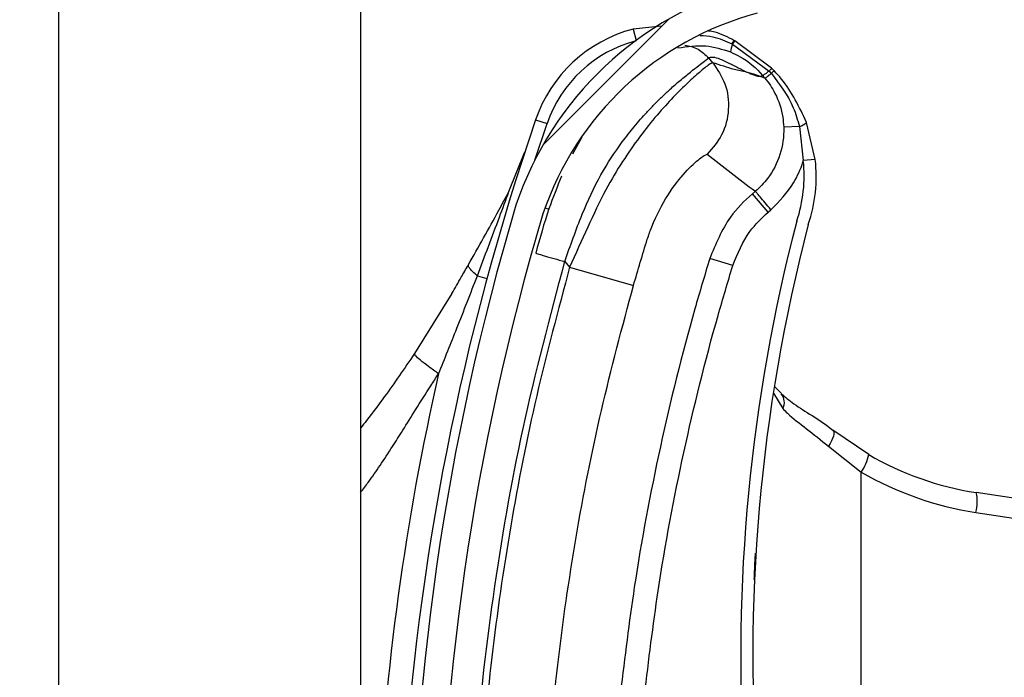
# Model space of a CAD drawing. Header units: inches. Extents: x 170 to 284, y 215 to 248.
# Tile 394 of 656: x 210.7657 to 210.8495, y 220.3969 to 220.4528. Entities that reach past the tile are written whole.
import ezdxf

# ---------------------------------------------------------------- set-up
doc = ezdxf.new("R2010")
doc.units = ezdxf.units.IN
doc.header["$LTSCALE"] = 0.25
doc.header["$MEASUREMENT"] = 0
doc.layers.add('ANNOTATIONS', color=1, linetype='Continuous')
doc.layers.add('RH FRONT OF HOOD', color=7, linetype='Continuous')
doc.styles.add('ARIAL', font='arial.ttf', dxfattribs={"height": 0.09375})
doc.dimstyles.new('STANDARD$0', dxfattribs={"dimtxt": 0.09375, "dimasz": 0.09375, "dimexe": 0.03125, "dimexo": 0.046875, "dimgap": 0.09, "dimtad": 0, "dimtih": 1, "dimtoh": 1, "dimdec": 4, "dimzin": 0, "dimdsep": 46, "dimtxsty": 'ARIAL', "dimcen": 0.09, "dimadec": 0, "dimazin": 0, "dimtfac": 1, "dimtdec": 4, "dimtofl": 0, "dimtmove": 0, "dimatfit": 1, "dimfxl": 1, "dimtolj": 1, "dimtzin": 0, "dimarcsym": 0})

# ---------------------------------------------------------------- blocks, each defined once
blk = doc.blocks.new('*D132')
at = {"layer": 'ANNOTATIONS', "color": 0, "lineweight": -2, "transparency": 16777216}
for p, q in [((210.8125819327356, 224.1544254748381), (212.2530253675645, 224.1544254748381)), ((212.2217753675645, 224.0606754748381), (212.2217753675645, 222.3404997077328)), ((212.2217753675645, 220.1854637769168), (212.2217753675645, 221.9056395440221)), ((211.491250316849, 220.0917137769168), (212.2530253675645, 220.0917137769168))]:
    blk.add_line(p, q, dxfattribs=at)
at = {"layer": 'ANNOTATIONS', "color": 0, "transparency": 16777216}
for points in [[(212.2061503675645, 224.0606754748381), (212.2374003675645, 224.0606754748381), (212.2217753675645, 224.1544254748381)], [(212.2061503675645, 220.1854637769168), (212.2374003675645, 220.1854637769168), (212.2217753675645, 220.0917137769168)]]:
    blk.add_solid(points, dxfattribs=at)
at = {"layer": 'defpoints', "color": 0, "transparency": 16777216}
for p in [(210.7657069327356, 224.1544254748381), (211.444375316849, 220.0917137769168), (212.2217753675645, 220.0917137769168)]:
    blk.add_point(p, dxfattribs=at)
at = {"layer": 'ANNOTATIONS', "color": 0, "transparency": 16777216, "insert": (212.2217753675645, 222.1230696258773), "char_height": 0.09375, "attachment_point": 5, "style": 'ARIAL'}
blk.add_mtext('\\A1;OPENING\\PHEIGHT', dxfattribs=at)

msp = doc.modelspace()

# ---------------------------------------------------------------- hatches: boundary and pattern name
at = {"layer": 'RH FRONT OF HOOD'}
h = msp.add_hatch(dxfattribs=at)
h.set_pattern_fill('ANSI31', color=256, scale=0.34241245, angle=2.8e-322, style=0)
h.set_pattern_definition([(45, (200.7563139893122, 218.4993357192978), (-0.03026527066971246, 0.03026527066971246), [])])
edge = h.paths.add_edge_path(flags=0)
edge.add_arc((210.829581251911, 220.2844270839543), 0.001712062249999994, 450.0000000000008, 472.2104203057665)
edge.add_line((210.8289340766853, 220.2860121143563), (210.8280215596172, 220.288247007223))
edge.add_arc((210.829581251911, 220.2844270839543), 0.004126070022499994, 450, 472.2104203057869, ccw=False)
edge.add_arc((210.829581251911, 220.2755243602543), 0.01302879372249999, 401.47616737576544, 450, ccw=False)
edge.add_arc((210.825335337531, 220.2723741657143), 0.01830194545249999, 359.99999999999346, 400.061373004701, ccw=False)
edge.add_arc((210.831875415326, 220.2723741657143), 0.01176186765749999, 292.1408576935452, 359.99999999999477, ccw=False)
edge.add_arc((210.829581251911, 220.2756270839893), 0.01566536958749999, 235.2570680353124, 295.4307998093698, ccw=False)
edge.add_arc((210.834820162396, 220.2837422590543), 0.02532140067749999, 212.8542481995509, 235.9809333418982, ccw=False)
edge.add_arc((210.826670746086, 220.2773733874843), 0.01504902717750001, 172.1557183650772, 209.3146496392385, ccw=False)
edge.add_arc((210.839100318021, 220.2760379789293), 0.02754708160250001, 453.3085031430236, 532.9325737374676, ccw=False)
edge.add_arc((210.835847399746, 220.3121282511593), 0.008748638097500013, 280.9586189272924, 427.9414322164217)
edge.add_arc((210.8557071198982, 220.3744815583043), 0.05672062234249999, 179.5706357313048, 253.0098997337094, ccw=False)
edge.add_arc((211.014038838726, 220.3756800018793), 0.2150521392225, 163.4260275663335, 180.2060536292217, ccw=False)
edge.add_arc((210.835265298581, 220.4278294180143), 0.02884824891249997, 465.1588434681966, 521.4137567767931, ccw=False)
edge.add_arc((210.817939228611, 220.4823757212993), 0.0284373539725, 290.1205938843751, 343.7190675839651)
edge.add_arc((210.830779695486, 220.4781982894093), 0.01494630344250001, 345.2914408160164, 400.5471921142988)
edge.add_arc((210.827355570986, 220.4763835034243), 0.0187470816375, 397.957874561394, 431.4396159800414)
edge.add_arc((210.829581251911, 220.4812115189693), 0.0134739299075, 433.8775574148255, 472.2736457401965)
edge.add_arc((210.827013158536, 220.4882309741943), 0.006011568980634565, 474.9825325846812, 495.7175736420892)
edge.add_arc((210.836806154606, 220.4809718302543), 0.01816498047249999, 500.8992600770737, 539.999999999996)
edge.add_arc((210.829581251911, 220.4809718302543), 0.01094007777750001, 539.9999999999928, 629.9999999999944)
edge.add_arc((210.829581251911, 220.4718979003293), 0.001866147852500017, 269.9999999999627, 285.6422464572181)
edge.add_line((210.8300844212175, 220.4701008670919), (210.8307353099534, 220.4677762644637))
edge.add_arc((210.829581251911, 220.4718979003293), 0.004280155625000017, 269.9999999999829, 285.642246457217, ccw=False)
edge.add_arc((210.829581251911, 220.4809718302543), 0.01335408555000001, 179.9999999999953, 269.999999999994, ccw=False)
edge.add_arc((210.836806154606, 220.4809718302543), 0.020578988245, 500.61135831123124, 539.9999999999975, ccw=False)
edge.add_arc((210.827013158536, 220.4882309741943), 0.008425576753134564, 474.5776671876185, 496.4997109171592, ccw=False)
edge.add_arc((210.829581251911, 220.4812115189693), 0.01588793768, 433.69030225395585, 472.47058069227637, ccw=False)
edge.add_arc((210.827355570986, 220.4763835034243), 0.02116108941, 398.1045307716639, 431.5771717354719, ccw=False)
edge.add_arc((210.830779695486, 220.4781982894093), 0.01736031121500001, 345.18024813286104, 400.3658533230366, ccw=False)
edge.add_arc((210.817939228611, 220.4823757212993), 0.030851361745, 289.91815728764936, 343.77953759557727, ccw=False)
edge.add_arc((210.835265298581, 220.4278294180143), 0.02643424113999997, 464.9417095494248, 521.3236131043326)
edge.add_arc((211.014038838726, 220.3756800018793), 0.21263813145, 523.4376684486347, 540.2096895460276)
edge.add_arc((210.8557071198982, 220.3744815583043), 0.05430661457, 539.5566266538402, 613.1145348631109)
edge.add_arc((210.835847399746, 220.3121282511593), 0.01116264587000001, 280.0610388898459, 428.5290871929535, ccw=False)
edge.add_arc((210.839100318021, 220.2760379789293), 0.02513307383, 452.9714001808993, 532.9706577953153)
edge.add_arc((210.826670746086, 220.2773733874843), 0.01263501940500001, 532.0830472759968, 568.9826967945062)
edge.add_arc((210.834820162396, 220.2837422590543), 0.022907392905, 213.0443063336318, 236.0197152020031)
edge.add_arc((210.829581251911, 220.2756270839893), 0.01325136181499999, 235.1922404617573, 295.7352497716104)
edge.add_arc((210.831875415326, 220.2723741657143), 0.009347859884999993, 291.7225241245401, 359.9999999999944)
edge.add_arc((210.825335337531, 220.2723741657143), 0.01588793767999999, 359.9999999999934, 399.952178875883)
edge.add_arc((210.829581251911, 220.2755243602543), 0.01061478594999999, 401.6345013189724, 450.0000000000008)

# ---------------------------------------------------------------- linework, layer by layer
for p, q in [((210.7690244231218, 220.1392235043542), (210.7690244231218, 224.2497177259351)), ((210.7947053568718, 220.5745579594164), (210.7947053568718, 220.382184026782)), ((210.8202924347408, 220.4522655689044), (210.8178930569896, 220.4520160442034)), ((210.8178930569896, 220.4520160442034), (210.8181468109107, 220.4510496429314)), ((210.8262972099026, 220.4507603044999), (210.8262981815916, 220.4507598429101)), ((210.8262981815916, 220.4507598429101), (210.8263603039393, 220.4507300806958)), ((210.8263603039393, 220.4507300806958), (210.8263611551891, 220.4507296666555)), ((210.8263611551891, 220.4507296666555), (210.8294648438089, 220.4484453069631)), ((210.8264794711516, 220.451050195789), (210.826478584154, 220.451050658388)), ((210.8265410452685, 220.4510178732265), (210.8264794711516, 220.451050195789)), ((210.8265419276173, 220.4510174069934), (210.8265410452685, 220.4510178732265)), ((210.8296833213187, 220.4486937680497), (210.8265419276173, 220.4510174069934)), ((210.8261733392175, 220.450072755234), (210.8261740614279, 220.450072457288)), ((210.8246730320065, 220.4491582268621), (210.8243252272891, 220.4495695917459)), ((210.8294648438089, 220.4484453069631), (210.829655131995, 220.4482396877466)), ((210.8291087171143, 220.4478424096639), (210.8281773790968, 220.4481749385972)), ((210.8095988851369, 220.4443079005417), (210.8105706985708, 220.4439750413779)), ((210.8333963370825, 220.4409350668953), (210.8326457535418, 220.4440820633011)), ((210.8095349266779, 220.4408743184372), (210.8105706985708, 220.4439750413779)), ((210.8320430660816, 220.443734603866), (210.8307094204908, 220.4436854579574)), ((210.8320430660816, 220.443734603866), (210.8323752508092, 220.4408228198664)), ((210.813533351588, 220.4428167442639), (210.8127396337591, 220.441378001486)), ((210.8073302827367, 220.4381920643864), (210.808685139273, 220.4415810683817)), ((210.8333963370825, 220.4409350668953), (210.8323752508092, 220.4408228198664)), ((210.8282945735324, 220.4382168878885), (210.8280465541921, 220.4380071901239)), ((210.8293722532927, 220.4364392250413), (210.8280465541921, 220.4380071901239)), ((210.8104010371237, 220.4368036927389), (210.8107293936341, 220.4367028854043)), ((210.8293722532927, 220.4364392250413), (210.8296202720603, 220.4366489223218)), ((210.8263757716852, 220.4318993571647), (210.8244129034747, 220.4325019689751)), ((210.8120815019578, 220.4322349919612), (210.812494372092, 220.43174667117)), ((210.812494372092, 220.43174667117), (210.8179245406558, 220.4301985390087)), ((210.8046433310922, 220.4310267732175), (210.8054618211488, 220.430804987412)), ((210.8024754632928, 220.4295314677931), (210.7992892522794, 220.4244049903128)), ((210.8299404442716, 220.4215694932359), (210.8305339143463, 220.4210118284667)), ((210.8298300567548, 220.4210365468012), (210.8306316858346, 220.4197313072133)), ((210.8379397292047, 220.4158106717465), (210.8348993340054, 220.4178779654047)), ((210.8345125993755, 220.4165337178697), (210.8373029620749, 220.4143304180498)), ((210.8373029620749, 220.3489097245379), (210.8373029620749, 220.4143304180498)), ((210.8546275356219, 220.4114348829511), (210.8470902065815, 220.4125848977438)), ((210.8470554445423, 220.4108924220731), (210.8546275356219, 220.409737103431))]:
    msp.add_line(p, q, dxfattribs=at)
at = {"layer": 'RH FRONT OF HOOD', "flags": 128}
msp.add_lwpolyline([(210.8348993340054, 220.4178779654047), (210.8349553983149, 220.4178039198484), (210.8349809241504, 220.4176951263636), (210.8349752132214, 220.4175545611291), (210.8349384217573, 220.4173860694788), (210.8348715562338, 220.4171942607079), (210.8347764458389, 220.4169843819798), (210.8346556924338, 220.4167621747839), (210.8345125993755, 220.4165337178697)], dxfattribs=at)
at = {"layer": 'RH FRONT OF HOOD'}
for centre, radius, start, end in [((210.835265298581, 220.4278294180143), 0.02884824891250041, 105.1588434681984, 161.4137567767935), ((210.835265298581, 220.4278294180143), 0.02643424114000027, 104.9417095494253, 161.3236131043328), ((210.8209367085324, 220.4404245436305), 0.01198443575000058, 104.7123854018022, 161.0929786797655), ((210.8209367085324, 220.4404245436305), 0.01095719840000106, 104.7123854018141, 161.0929786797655), ((210.8284075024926, 220.4497925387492), 0.002251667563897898, 155.3939551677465, 172.8510957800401), ((210.8284101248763, 220.4497911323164), 0.002253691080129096, 155.389765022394, 172.829145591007), ((210.8277065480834, 220.4500817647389), 0.001564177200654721, 141.7256942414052, 154.2910519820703), ((210.8277110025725, 220.4500794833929), 0.001568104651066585, 141.7542666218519, 154.2863466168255), ((210.8278097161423, 220.4500204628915), 0.001613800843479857, 141.826092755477, 153.9140894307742), ((210.8278088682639, 220.4500207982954), 0.001611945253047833, 141.8104826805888, 153.9114578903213), ((211.0140036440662, 220.3742965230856), 0.2160622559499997, 161.092978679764, 176.5597220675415), ((210.8316909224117, 220.4450418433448), 0.001353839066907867, 285.0764398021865, 314.8519014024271), ((210.8204625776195, 220.4395132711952), 0.01198443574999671, 341.3410974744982, 6.273281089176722), ((210.8204625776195, 220.4395132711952), 0.01301167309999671, 341.5025581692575, 6.273281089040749), ((211.014038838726, 220.3756800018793), 0.2150521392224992, 163.4260275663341, 180.2060536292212), ((211.014038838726, 220.3756800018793), 0.2126381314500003, 163.4376684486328, 180.2096895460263), ((210.9735989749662, 220.3985906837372), 0.1465525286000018, 165.3406183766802, 202.0185750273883), ((210.9735989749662, 220.3985906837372), 0.1455252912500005, 165.3544246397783, 203.870550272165), ((211.0140036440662, 220.3742965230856), 0.2180957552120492, 167.1792232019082, 177.2535733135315), ((210.8296418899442, 220.4202603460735), 0.001122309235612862, 331.8758133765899, 39.94683461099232), ((210.8343779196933, 220.4164657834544), 0.003621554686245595, 323.8694765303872, 349.5782562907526), ((210.8510153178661, 220.4383105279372), 0.02602334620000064, 239.8373732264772, 261.3249484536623), ((210.8512387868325, 220.4383105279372), 0.02773540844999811, 239.8373732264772, 261.3249484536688), ((210.8437595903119, 220.4118067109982), 0.003420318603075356, 344.4956794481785, 13.1510363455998)]:
    msp.add_arc(centre, radius, start, end, dxfattribs=at)
for points, knots in [([(210.826478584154, 220.451050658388), (210.825953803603, 220.4513288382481), (210.8252629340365, 220.4516950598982), (210.8245005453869, 220.4518227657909), (210.8243172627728, 220.4518534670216)], [0, 0, 0, 0, 0.7595942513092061, 1, 1, 1, 1]), ([(210.8235815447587, 220.4514811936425), (210.823951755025, 220.4514597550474), (210.8249002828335, 220.4514048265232), (210.8257681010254, 220.4510044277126), (210.8262972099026, 220.4507603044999)], [0, 0, 0, 0, 0.3902998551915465, 1, 1, 1, 1]), ([(210.8217136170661, 220.4504098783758), (210.8225050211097, 220.450533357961), (210.8240226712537, 220.4507701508), (210.8254772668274, 220.4502984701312), (210.8261733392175, 220.450072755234)], [0, 0, 0, 0, 0.5214667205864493, 1, 1, 1, 1]), ([(210.8222872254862, 220.4506399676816), (210.8224773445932, 220.4506116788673), (210.8228727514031, 220.4505528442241), (210.8236097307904, 220.4502499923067), (210.8240433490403, 220.4498376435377), (210.8243252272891, 220.4495695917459)], [0, 0, 0, 0, 0.2447599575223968, 0.5090480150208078, 1, 1, 1, 1]), ([(210.8261740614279, 220.450072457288), (210.8264536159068, 220.4499442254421), (210.8274865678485, 220.4494704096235), (210.8283807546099, 220.448705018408), (210.8289151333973, 220.448071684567), (210.8289151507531, 220.4480716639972)], [0, 0, 0, 0, 0.2706300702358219, 0.9999763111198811, 1, 1, 1, 1]), ([(210.8120815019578, 220.4322349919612), (210.8125573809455, 220.4335914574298), (210.8134557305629, 220.4361521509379), (210.8150711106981, 220.4396431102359), (210.8166735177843, 220.442055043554), (210.818005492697, 220.4437577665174), (210.8189203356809, 220.4448011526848), (210.8197119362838, 220.4456296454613), (210.8203807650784, 220.4462895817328), (210.8211255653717, 220.4469846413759), (210.8219593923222, 220.4477103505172), (210.8230887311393, 220.4486183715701), (210.8240787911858, 220.4493783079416), (210.8242479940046, 220.4495096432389), (210.8243252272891, 220.4495695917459)], [0, 0, 0, 0, 0.1307156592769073, 0.2467609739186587, 0.3577928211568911, 0.4170971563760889, 0.4791482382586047, 0.51771520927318, 0.5590896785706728, 0.6032945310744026, 0.6633484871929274, 0.7353692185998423, 0.8792082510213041, 1, 1, 1, 1]), ([(210.8246730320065, 220.4491582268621), (210.8245936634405, 220.4491265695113), (210.8244323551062, 220.4490622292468), (210.823643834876, 220.4484434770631), (210.8225828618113, 220.4475003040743), (210.8213524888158, 220.4462867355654), (210.8199447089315, 220.4447407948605), (210.8184695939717, 220.4429055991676), (210.8169795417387, 220.4407704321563), (210.8154511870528, 220.4382158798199), (210.8140150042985, 220.4351395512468), (210.8130055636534, 220.4328872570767), (210.812494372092, 220.43174667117)], [0, 0, 0, 0, 0.1094013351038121, 0.2223468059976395, 0.3151791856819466, 0.4102231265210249, 0.5012749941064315, 0.5946006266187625, 0.6834485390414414, 0.7745330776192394, 0.8858211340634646, 1, 1, 1, 1]), ([(210.8246730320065, 220.4491582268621), (210.8250622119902, 220.4485823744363), (210.8258706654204, 220.4473861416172), (210.8261295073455, 220.4451610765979), (210.8256017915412, 220.4429837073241), (210.8246537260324, 220.441893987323), (210.8241973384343, 220.4413694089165)], [0, 0, 0, 0, 0.2406941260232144, 0.4999999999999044, 0.7593058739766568, 1, 1, 1, 1]), ([(210.8243252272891, 220.4495695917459), (210.8244320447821, 220.4496092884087), (210.824656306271, 220.4496926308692), (210.8252580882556, 220.4494985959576), (210.8260127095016, 220.4491505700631), (210.8268120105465, 220.4487363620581), (210.8276094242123, 220.4483292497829), (210.8280333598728, 220.4481711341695), (210.8282483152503, 220.4480909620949)], [0, 0, 0, 0, 0.1574760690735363, 0.330618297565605, 0.4911886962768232, 0.6742546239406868, 0.834831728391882, 1, 1, 1, 1]), ([(210.8281773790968, 220.4481749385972), (210.8279666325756, 220.4482331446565), (210.8273853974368, 220.4483936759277), (210.8263171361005, 220.4486032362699), (210.825296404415, 220.4489477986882), (210.8246730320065, 220.4491582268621)], [0, 0, 0, 0, 0.1812946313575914, 0.5000073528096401, 1, 1, 1, 1]), ([(210.8294648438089, 220.4484453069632), (210.8294450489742, 220.4484300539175), (210.8293261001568, 220.4483383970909), (210.8291415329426, 220.448201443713), (210.8289666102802, 220.4480833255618), (210.8289323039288, 220.4480755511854), (210.8289151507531, 220.4480716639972)], [0, 0, 0, 0, 0.06239373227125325, 0.374929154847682, 0.6874645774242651, 1, 1, 1, 1]), ([(210.8296551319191, 220.4482396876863), (210.8296351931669, 220.4482238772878), (210.8295154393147, 220.4481289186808), (210.8293302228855, 220.44798585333), (210.829156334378, 220.4478599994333), (210.8291245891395, 220.4478482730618), (210.8291087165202, 220.447842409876)], [0, 0, 0, 0, 0.06242876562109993, 0.3749525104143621, 0.6874762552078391, 1, 1, 1, 1]), ([(210.8296553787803, 220.4482394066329), (210.8303636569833, 220.447311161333), (210.8314171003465, 220.4459305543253), (210.8318885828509, 220.4442765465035), (210.8320430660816, 220.443734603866)], [0, 0, 0, 0, 0.6723457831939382, 1, 1, 1, 1]), ([(210.8298882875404, 220.448483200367), (210.8298882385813, 220.4484832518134), (210.8298207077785, 220.4485542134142), (210.8297519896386, 220.448624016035), (210.8296833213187, 220.4486937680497)], [0, 0, 0, 0, 0.0007249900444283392, 0.9999999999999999, 0.9999999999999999, 0.9999999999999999, 0.9999999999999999]), ([(210.8326457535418, 220.4440820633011), (210.8320324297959, 220.4453777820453), (210.8312818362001, 220.4469634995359), (210.8301037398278, 220.4482482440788), (210.8298882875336, 220.4484832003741)], [0, 0, 0, 0, 0.8171182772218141, 1, 1, 1, 1]), ([(210.8282483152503, 220.4480909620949), (210.8283418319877, 220.448065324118), (210.8285298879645, 220.4480137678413), (210.82875731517, 220.4480012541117), (210.8288624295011, 220.4480484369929), (210.8289148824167, 220.4480719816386)], [0, 0, 0, 0, 0.3313600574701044, 0.6663431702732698, 0.9999999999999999, 0.9999999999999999, 0.9999999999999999, 0.9999999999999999]), ([(210.8289148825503, 220.4480719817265), (210.8289630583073, 220.448014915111), (210.8290276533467, 220.447938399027), (210.8290922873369, 220.4478618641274), (210.8291087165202, 220.447842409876)], [0, 0, 0, 0, 0.7458120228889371, 0.9999999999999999, 0.9999999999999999, 0.9999999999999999, 0.9999999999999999]), ([(210.8291055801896, 220.4478461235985), (210.8291055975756, 220.4478461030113), (210.8294406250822, 220.4474493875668), (210.8301246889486, 220.4464156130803), (210.8306153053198, 220.4449559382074), (210.8306887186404, 220.4439649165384), (210.8307094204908, 220.4436854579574)], [0, 0, 0, 0, 1.782673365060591e-05, 0.3435204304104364, 0.8148790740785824, 1, 1, 1, 1]), ([(210.8307094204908, 220.4436854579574), (210.8307101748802, 220.4436631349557), (210.8307367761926, 220.4428759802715), (210.8305122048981, 220.4413044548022), (210.8295566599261, 220.439467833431), (210.8286774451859, 220.4385407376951), (210.8282944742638, 220.438216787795), (210.8282944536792, 220.4382167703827)], [0, 0, 0, 0, 0.0108740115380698, 0.3834398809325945, 0.7558119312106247, 0.9999868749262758, 1, 1, 1, 1]), ([(210.8191039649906, 220.4341318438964), (210.8191039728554, 220.434131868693), (210.8192178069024, 220.4344907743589), (210.8197172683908, 220.4358969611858), (210.8208918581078, 220.4380996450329), (210.822426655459, 220.4400028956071), (210.8237720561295, 220.4412145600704), (210.8240457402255, 220.44131421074), (210.8241973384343, 220.4413694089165)], [0, 0, 0, 0, 4.497367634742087e-06, 0.06509473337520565, 0.2616701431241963, 0.4753105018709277, 0.7093656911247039, 0.9999999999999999, 0.9999999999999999, 0.9999999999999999, 0.9999999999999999]), ([(210.8241973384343, 220.4413694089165), (210.8248705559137, 220.4408402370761), (210.8262169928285, 220.4397818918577), (210.8276019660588, 220.438738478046), (210.8282944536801, 220.4382167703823)], [0, 0, 0, 0, 0.4999992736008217, 1, 1, 1, 1]), ([(210.8296202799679, 220.4366489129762), (210.8303220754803, 220.4373672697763), (210.8314841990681, 220.4385568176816), (210.8321591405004, 220.4401303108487), (210.8323643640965, 220.4407879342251), (210.8323752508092, 220.4408228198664)], [0, 0, 0, 0, 0.5907811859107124, 0.9782917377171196, 1, 1, 1, 1]), ([(210.8118122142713, 220.4395045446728), (210.8114378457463, 220.4385867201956), (210.8105812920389, 220.4364867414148), (210.8099617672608, 220.4342195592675), (210.809613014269, 220.4329432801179)], [0, 0, 0, 0, 0.4370636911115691, 0.9999999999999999, 0.9999999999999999, 0.9999999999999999, 0.9999999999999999]), ([(210.8038715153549, 220.4319416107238), (210.8047424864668, 220.4334818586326), (210.8059053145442, 220.4355382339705), (210.8070443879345, 220.4376596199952), (210.8073302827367, 220.4381920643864)], [0, 0, 0, 0, 0.7490110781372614, 1, 1, 1, 1]), ([(210.8046433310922, 220.4310267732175), (210.8052717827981, 220.4326916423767), (210.8061719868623, 220.4350764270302), (210.8070616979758, 220.4374696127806), (210.8073302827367, 220.4381920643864)], [0, 0, 0, 0, 0.6981213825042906, 1, 1, 1, 1]), ([(210.8280465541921, 220.4380071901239), (210.8280465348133, 220.4380071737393), (210.8273526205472, 220.4374204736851), (210.8257778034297, 220.4357969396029), (210.8249198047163, 220.4337256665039), (210.8244129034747, 220.4325019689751)], [0, 0, 0, 0, 1.142795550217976e-05, 0.409211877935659, 1, 1, 1, 1]), ([(210.8263757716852, 220.4318993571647), (210.8267874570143, 220.4329165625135), (210.8274850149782, 220.4346401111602), (210.8288236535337, 220.4359162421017), (210.8293722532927, 220.4364392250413)], [0, 0, 0, 0, 0.5901808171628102, 1, 1, 1, 1]), ([(210.8179245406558, 220.4301985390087), (210.8183120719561, 220.4315231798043), (210.8186996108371, 220.4328478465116), (210.8191039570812, 220.4341318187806), (210.8191039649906, 220.4341318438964)], [0, 0, 0, 0, 0.999980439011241, 1, 1, 1, 1]), ([(210.809613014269, 220.4329432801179), (210.8096459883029, 220.4329338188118), (210.8096967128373, 220.4329192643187), (210.8100045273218, 220.4328309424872), (210.8103231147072, 220.4327395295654), (210.8107185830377, 220.4326260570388), (210.8112932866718, 220.4324611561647), (210.8117709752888, 220.4323240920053), (210.8120815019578, 220.4322349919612)], [0, 0, 0, 0, 0.2394568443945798, 0.3683606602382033, 0.5000000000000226, 0.6316393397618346, 0.7605431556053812, 1, 1, 1, 1]), ([(210.8244129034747, 220.4325019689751), (210.8239848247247, 220.431072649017), (210.8223999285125, 220.4257808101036), (210.820104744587, 220.4164827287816), (210.8180381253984, 220.4055733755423), (210.8171868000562, 220.39856107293), (210.8168232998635, 220.3955669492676)], [0, 0, 0, 0, 0.1185397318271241, 0.4388752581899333, 0.7604101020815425, 1, 1, 1, 1]), ([(210.8024734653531, 220.4295280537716), (210.802473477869, 220.4295280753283), (210.8027377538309, 220.4299832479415), (210.8032054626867, 220.4307832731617), (210.8036723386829, 220.4315923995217), (210.8038715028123, 220.4319415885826), (210.8038715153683, 220.4319416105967)], [0, 0, 0, 0, 2.704369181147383e-05, 0.571031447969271, 0.9999729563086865, 1, 1, 1, 1]), ([(210.8046433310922, 220.4310267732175), (210.8045121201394, 220.4311385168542), (210.804246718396, 220.4313645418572), (210.8039930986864, 220.4316548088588), (210.8038888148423, 220.4318397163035), (210.8038747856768, 220.4319223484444), (210.8038715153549, 220.4319416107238)], [0, 0, 0, 0, 0.2979480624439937, 0.6026626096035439, 0.907377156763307, 1, 1, 1, 1]), ([(210.8039693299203, 220.3752084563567), (210.8040681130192, 220.3799638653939), (210.804266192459, 220.3894993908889), (210.805875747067, 220.4038083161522), (210.8083325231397, 220.4181178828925), (210.8108298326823, 220.4275217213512), (210.8120815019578, 220.4322349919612)], [0, 0, 0, 0, 0.2468628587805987, 0.4950083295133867, 0.7468945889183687, 1, 1, 1, 1]), ([(210.812494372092, 220.43174667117), (210.8115202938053, 220.4281165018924), (210.8095693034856, 220.4208456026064), (210.8073910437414, 220.4097648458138), (210.8057799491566, 220.3985822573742), (210.8047691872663, 220.3876135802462), (210.8045745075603, 220.3803657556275), (210.8044810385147, 220.3768859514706)], [0, 0, 0, 0, 0.2027568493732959, 0.4061035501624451, 0.6088604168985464, 0.8122072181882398, 1, 1, 1, 1]), ([(210.8188647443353, 220.3953467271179), (210.8192244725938, 220.3983098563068), (210.820065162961, 220.405234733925), (210.8221090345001, 220.4160313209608), (210.8243793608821, 220.425233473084), (210.8259521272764, 220.4304848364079), (210.8263757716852, 220.4318993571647)], [0, 0, 0, 0, 0.2395900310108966, 0.5599255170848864, 0.8814604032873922, 0.9999999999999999, 0.9999999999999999, 0.9999999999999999, 0.9999999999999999]), ([(210.8013452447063, 220.4226924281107), (210.8018681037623, 220.4239838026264), (210.8029910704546, 220.4267573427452), (210.8040678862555, 220.4295398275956), (210.8046433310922, 220.4310267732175)], [0, 0, 0, 0, 0.4656051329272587, 1, 1, 1, 1]), ([(210.8101271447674, 220.3768162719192), (210.8101271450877, 220.3768162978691), (210.8101689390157, 220.3802026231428), (210.8104320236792, 220.3872493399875), (210.8113839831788, 220.3979225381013), (210.8129585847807, 220.4087986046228), (210.8150770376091, 220.4195859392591), (210.8169753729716, 220.4266610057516), (210.8179245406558, 220.4301985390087)], [0, 0, 0, 0, 1.439079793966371e-06, 0.18779232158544, 0.3908439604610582, 0.5938956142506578, 0.7969478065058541, 1, 1, 1, 1]), ([(210.7992892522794, 220.4244049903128), (210.7988670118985, 220.4237775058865), (210.7980260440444, 220.4225277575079), (210.7966688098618, 220.4206366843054), (210.795569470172, 220.4191498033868), (210.7948790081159, 220.418283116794), (210.7947053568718, 220.4180651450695)], [0, 0, 0, 0, 0.2874979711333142, 0.5726040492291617, 0.8925098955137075, 1, 1, 1, 1]), ([(210.8013452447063, 220.4226924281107), (210.8010544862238, 220.4228977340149), (210.8004556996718, 220.4233205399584), (210.7997666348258, 220.4238618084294), (210.7993249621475, 220.424262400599), (210.7993009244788, 220.4243583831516), (210.7992892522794, 220.4244049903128)], [0, 0, 0, 0, 0.2427897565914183, 0.5000000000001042, 0.7572102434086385, 1, 1, 1, 1]), ([(210.7947053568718, 220.4125805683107), (210.7949262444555, 220.4128687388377), (210.7955020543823, 220.4136199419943), (210.7964020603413, 220.4149312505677), (210.7973769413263, 220.4164112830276), (210.7983730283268, 220.4179927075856), (210.7994492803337, 220.4197237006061), (210.8004591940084, 220.4213315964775), (210.8011237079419, 220.4223521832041), (210.8013452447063, 220.4226924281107)], [0, 0, 0, 0, 0.0901987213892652, 0.2351300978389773, 0.3944108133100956, 0.5296508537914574, 0.6982639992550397, 0.8994067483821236, 1, 1, 1, 1]), ([(210.8304942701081, 220.4209936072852), (210.8308375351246, 220.4207092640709), (210.8315775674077, 220.42009625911), (210.8331389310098, 220.4191209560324), (210.8343863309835, 220.4183420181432), (210.8350070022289, 220.4177808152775), (210.8350674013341, 220.4177262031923)], [0, 0, 0, 0, 0.2839420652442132, 0.6121401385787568, 0.9622563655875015, 1, 1, 1, 1]), ([(210.8306316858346, 220.4197313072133), (210.8307616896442, 220.4195976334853), (210.8313512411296, 220.4189914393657), (210.8326438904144, 220.4180338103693), (210.8338839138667, 220.4170383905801), (210.8345125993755, 220.4165337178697)], [0, 0, 0, 0, 0.1223980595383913, 0.5550603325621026, 1, 1, 1, 1]), ([(210.8282067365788, 220.4051868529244), (210.8282166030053, 220.4054918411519), (210.8282406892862, 220.4062363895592), (210.8282839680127, 220.4069806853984), (210.8283095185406, 220.4074200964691)], [0, 0, 0, 0, 0.4096284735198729, 0.9999999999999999, 0.9999999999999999, 0.9999999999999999, 0.9999999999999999])]:
    msp.add_open_spline(points, degree=3, knots=knots, dxfattribs=at)
for points in [[(210.8296833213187, 220.4486937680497), (210.8296818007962, 220.4486893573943), (210.8296787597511, 220.4486805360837), (210.829634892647, 220.4486285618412), (210.829565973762, 220.4485522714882), (210.8294985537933, 220.4484809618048), (210.8294648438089, 220.4484453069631)], [(210.8298882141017, 220.4484832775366), (210.8298861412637, 220.4484792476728), (210.8298819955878, 220.448471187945), (210.8298348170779, 220.4484204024), (210.8297616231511, 220.4483453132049), (210.8296906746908, 220.4482748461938), (210.8296552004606, 220.4482396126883)], [(210.8296205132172, 220.4366491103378), (210.8294503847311, 220.4368501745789), (210.829110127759, 220.4372523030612), (210.8286776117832, 220.4377634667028), (210.8283687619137, 220.4381284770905), (210.8283190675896, 220.4381872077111), (210.8282942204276, 220.4382165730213)]]:
    msp.add_open_spline(points, degree=3, dxfattribs=at)

# ---------------------------------------------------------------- dimensions: what is measured, and where the dimension line sits
at = {"layer": 'ANNOTATIONS'}
dim = msp.add_linear_dim(base=(212.2217753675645, 220.0917137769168), p1=(210.7657069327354, 224.154425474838), p2=(211.4443753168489, 220.0917137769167), angle=90, text='OPENING\\PHEIGHT', dimstyle='STANDARD$0', dxfattribs=at)
dim.commit()
dim.dimension.update_dxf_attribs({"geometry": '*D132', "text_midpoint": (212.2217753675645, 222.1230696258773)})

doc.saveas('drawing.dxf')
